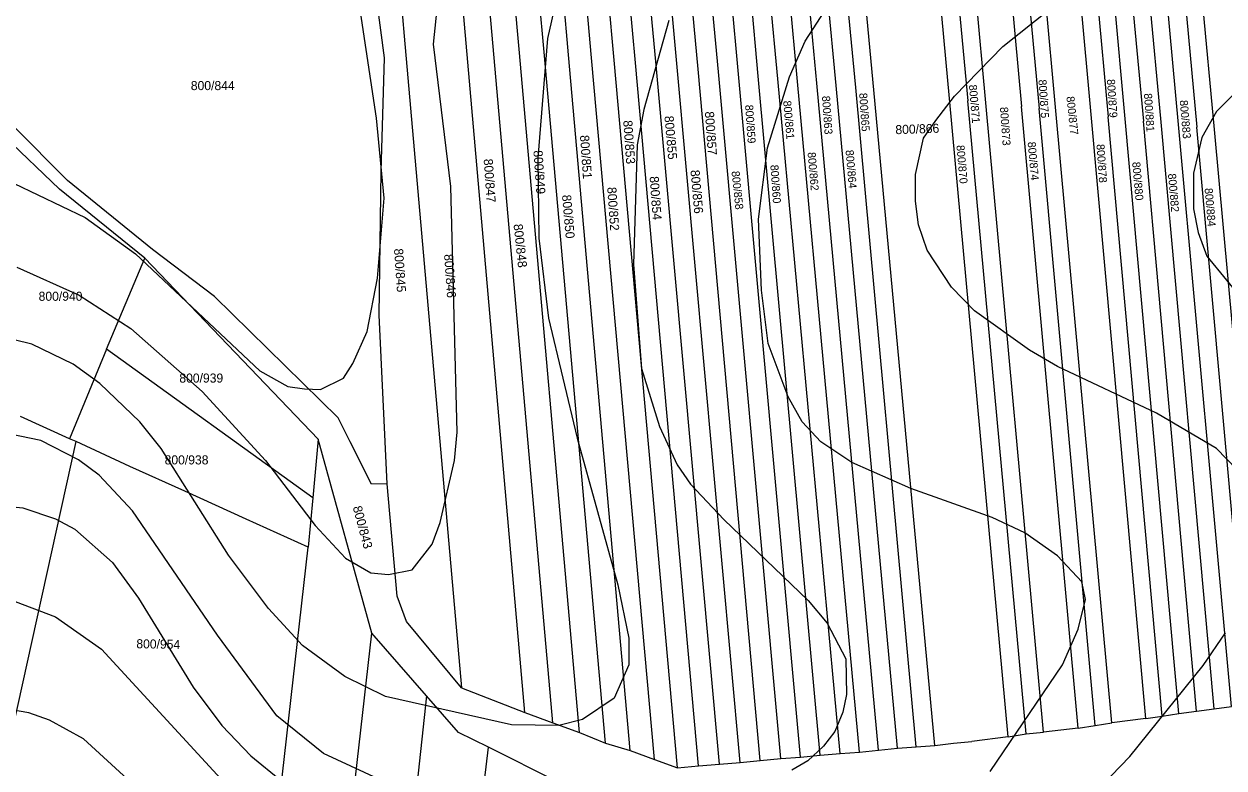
# Model space of a CAD drawing. Extents: x -555860 to -552701, y -1187050 to -1182291.
# Drawn here: x -554672.6 to -554447.8, y -1185774.2 to -1185634.9 of the extents above; entities that cross this region are included whole.
import ezdxf

# ---------------------------------------------------------------- set-up
doc = ezdxf.new("R2010")
doc.units = 0
for name, color, linetype in [('LEG_2b', 7, 'Continuous'), ('Level 40', 7, 'Continuous'), ('Level 41', 7, 'Continuous'), ('navrh_BV', 7, 'Continuous')]:
    doc.layers.add(name, color=color, linetype=linetype)

msp = doc.modelspace()

# ---------------------------------------------------------------- linework, layer by layer
at = {"layer": 'Level 40'}
for points in [[(-554443.49, -1185720.22), (-554449.17, -1185714.39), (-554460.41, -1185707.74), (-554478.98, -1185699), (-554484.25, -1185695.95), (-554494.51, -1185688.6), (-554498.81, -1185684.16), (-554503.39, -1185677.23), (-554505.01, -1185672.52), (-554505.61, -1185668.08), (-554505.61, -1185663.09), (-554504.08, -1185656.29), (-554501.79, -1185652.96), (-554498.26, -1185648.39), (-554489.24, -1185639.1), (-554473.58, -1185626.62), (-554465.4, -1185621.77), (-554456.52, -1185617.61), (-554425.74, -1185607.07)], [(-554674.49, -1185664.75), (-554661.18, -1185671.13), (-554651.75, -1185677.92), (-554628.46, -1185699.83), (-554623.19, -1185702.74), (-554620.06, -1185703.21), (-554617.09, -1185703.3), (-554612.79, -1185701.22), (-554610.99, -1185698.45), (-554608.35, -1185692.48), (-554606.41, -1185682.5), (-554605.16, -1185667.52), (-554606.55, -1185652.55), (-554609.6, -1185632.58), (-554609.05, -1185622.6), (-554608.76, -1185621.39)], [(-554728.71, -1185784), (-554716.23, -1185765.14), (-554708.88, -1185755.85), (-554699.31, -1185747.25), (-554690.16, -1185743), (-554685.24, -1185741.9), (-554680.94, -1185741.79), (-554675.6, -1185742.54), (-554666.73, -1185745.87), (-554658.13, -1185751.97), (-554633.59, -1185778.59)], [(-554481.07, -1185788.3), (-554465.4, -1185772.07), (-554451.67, -1185755.02), (-554447.51, -1185748.92)]]:
    msp.add_lwpolyline(points, dxfattribs=at)
at = {"layer": 'Level 41'}
for points in [[(-554491.6, -1185774.85), (-554478.01, -1185754.88), (-554475.1, -1185748.22), (-554473.72, -1185742.68), (-554474.41, -1185739.35), (-554478.98, -1185734.5), (-554485.09, -1185730.2), (-554491.19, -1185727.29), (-554506.44, -1185721.88), (-554517.53, -1185717.03), (-554523.35, -1185713.14), (-554526.79, -1185709.39), (-554529.46, -1185704.68), (-554533.2, -1185694.7), (-554534.45, -1185684.72), (-554535, -1185671.41), (-554533.34, -1185658.1), (-554529.18, -1185644.78), (-554526.27, -1185638.13), (-554517.53, -1185624.54)], [(-554572.3, -1185627.59), (-554574.52, -1185637.58), (-554576.32, -1185660.04), (-554576.18, -1185675.01), (-554574.38, -1185689.99), (-554568.97, -1185712.45), (-554561.35, -1185739.9), (-554559.27, -1185749.89), (-554559.27, -1185754.88), (-554562.04, -1185761.12), (-554568, -1185765.14), (-554572.44, -1185766.25), (-554581.31, -1185766.11), (-554604.89, -1185760.84), (-554612.51, -1185757.1), (-554620.42, -1185751.27), (-554626.79, -1185744.34), (-554634.28, -1185734.36), (-554646.9, -1185714.39), (-554650.92, -1185709.4), (-554658.41, -1185702.19), (-554663.4, -1185698.58), (-554671.16, -1185694.84), (-554678.1, -1185693.18)], [(-554673.94, -1185680.42), (-554662.29, -1185685.69), (-554652.58, -1185691.93), (-554639.27, -1185703.72), (-554627.35, -1185716.61), (-554618.06, -1185728.81), (-554612.37, -1185734.91), (-554607.66, -1185737.69), (-554604.33, -1185737.96), (-554599.89, -1185737.13), (-554596.15, -1185732.28), (-554594.62, -1185728.26), (-554591.99, -1185716.61), (-554591.44, -1185711.34), (-554592.68, -1185665.31), (-554595.87, -1185638.68), (-554594.9, -1185628.98)], [(-554551.78, -1185634.25), (-554556.49, -1185650.89), (-554557.74, -1185657.54), (-554558.43, -1185679.94), (-554556.91, -1185699.42), (-554553.58, -1185710.23), (-554550.26, -1185717.44), (-554547.76, -1185721.05), (-554541.52, -1185727.7), (-554525.71, -1185742.82), (-554522.11, -1185747.11), (-554518.64, -1185753.77), (-554518.5, -1185760.43), (-554519.2, -1185763.75), (-554520.72, -1185767.36), (-554522.8, -1185770.13), (-554525.78, -1185772.89), (-554528.75, -1185774.62)], [(-554442.66, -1185644.78), (-554449.17, -1185651.3), (-554451.95, -1185656.16), (-554453.47, -1185662.81), (-554453.47, -1185669.47), (-554452.64, -1185673.9), (-554450.98, -1185678.34), (-554443.63, -1185687.35)], [(-554606.27, -1185776.23), (-554616.53, -1185771.52), (-554625.27, -1185764.45), (-554636.36, -1185749.33), (-554652.31, -1185726.04), (-554658.55, -1185719.38), (-554662.43, -1185716.47), (-554669.5, -1185712.86), (-554678.93, -1185710.93), (-554685.03, -1185710.65), (-554689.8, -1185711.26), (-554694.18, -1185712.17), (-554700.28, -1185714.11), (-554709.43, -1185718.69), (-554718.58, -1185725.21), (-554727.74, -1185733.8), (-554740.77, -1185748.36), (-554750.61, -1185763.48), (-554753.39, -1185770.69), (-554755.33, -1185777.9)], [(-554743.4, -1185781.5), (-554739.66, -1185771.52), (-554737.86, -1185768.19), (-554720.53, -1185744.34), (-554715.26, -1185738.66), (-554706.1, -1185732), (-554700, -1185728.95), (-554690.85, -1185726.18), (-554685.34, -1185725.37), (-554678.65, -1185724.93), (-554672.83, -1185725.48), (-554666.73, -1185727.56), (-554663.12, -1185729.51), (-554656.05, -1185735.74), (-554651.2, -1185742.4), (-554640.94, -1185759.04), (-554635.53, -1185766.25), (-554630.12, -1185771.93), (-554624.3, -1185776.65)], [(-554636.78, -1185791.34), (-554661.46, -1185768.74), (-554667.84, -1185765.28), (-554671.72, -1185763.89), (-554681.15, -1185762.23), (-554688.91, -1185763.61), (-554692.79, -1185765), (-554698.62, -1185768.47), (-554705.69, -1185774.57)]]:
    msp.add_lwpolyline(points, dxfattribs=at)
at = {"layer": 'navrh_BV'}
for p, q in [((-554479.26, -1185651.13), (-554493.84, -1185493.19)), ((-554472.66, -1185651.83), (-554487.42, -1185492.83)), ((-554496.85, -1185495.48), (-554482.4, -1185650.72)), ((-554484.13, -1185494.41), (-554469.47, -1185652.28)), ((-554499.87, -1185497.57), (-554485.69, -1185650.34)), ((-554466.28, -1185652.63), (-554480.73, -1185496)), ((-554477.29, -1185497.64), (-554462.89, -1185653.06)), ((-554459.55, -1185653.28), (-554473.93, -1185499.36)), ((-554492.41, -1185649.63), (-554506.1, -1185502.06)), ((-554456.28, -1185653.73), (-554470.39, -1185500.93)), ((-554509.22, -1185504.41), (-554495.78, -1185649.25)), ((-554466.95, -1185502.56), (-554452.87, -1185654.2)), ((-554449.57, -1185654.65), (-554463.38, -1185504.16)), ((-554499.22, -1185648.85), (-554512.37, -1185506.7)), ((-554513.39, -1185647.19), (-554525.52, -1185516.17)), ((-554516.79, -1185646.8), (-554528.68, -1185518.7)), ((-554520.46, -1185646.38), (-554532.04, -1185521.07)), ((-554524.06, -1185645.97), (-554535.35, -1185523.66)), ((-554527.69, -1185645.66), (-554538.7, -1185526.27)), ((-554531.39, -1185645.17), (-554542.1, -1185528.83)), ((-554535.04, -1185644.67), (-554545.49, -1185531.49)), ((-554538.73, -1185644.3), (-554548.89, -1185534.05)), ((-554542.52, -1185643.87), (-554552.35, -1185536.75)), ((-554546.28, -1185643.37), (-554555.91, -1185539.47)), ((-554550.23, -1185642.97), (-554559.38, -1185542.24)), ((-554554.19, -1185642.57), (-554563.07, -1185544.95)), ((-554558.06, -1185642.13), (-554566.65, -1185548.54)), ((-554562.02, -1185641.65), (-554570.26, -1185552.05)), ((-554566.27, -1185641.2), (-554573.97, -1185555.64)), ((-554570.59, -1185640.67), (-554577.92, -1185559.47)), ((-554575.15, -1185640.19), (-554582.01, -1185563.46)), ((-554579.85, -1185639.62), (-554586.15, -1185567.58)), ((-554584.7, -1185639.07), (-554590.46, -1185573.01)), ((-554589.79, -1185638.49), (-554595.1, -1185578.69)), ((-554605.46, -1185591.33), (-554601.39, -1185637.17)), ((-554605.09, -1185641.2), (-554611.2, -1185593.98)), ((-554601.39, -1185637.17), (-554590.68, -1185759.21)), ((-554578.8, -1185763.81), (-554589.79, -1185638.49)), ((-554573.52, -1185765.78), (-554584.7, -1185639.07)), ((-554605.72, -1185662.52), (-554605.09, -1185641.2)), ((-554568.55, -1185767.58), (-554579.85, -1185639.62)), ((-554563.66, -1185769.54), (-554575.15, -1185640.19)), ((-554559.07, -1185770.9), (-554570.59, -1185640.67)), ((-554554.51, -1185772.62), (-554566.27, -1185641.2)), ((-554550.19, -1185774.18), (-554562.02, -1185641.65)), ((-554546.24, -1185773.82), (-554558.06, -1185642.13)), ((-554542.31, -1185773.46), (-554554.19, -1185642.57)), ((-554538.41, -1185773.16), (-554550.23, -1185642.97)), ((-554534.68, -1185772.8), (-554546.28, -1185643.37)), ((-554530.83, -1185772.42), (-554542.52, -1185643.87)), ((-554527.13, -1185772.19), (-554538.73, -1185644.3)), ((-554523.44, -1185771.83), (-554535.04, -1185644.67)), ((-554519.67, -1185771.48), (-554531.39, -1185645.17)), ((-554516.08, -1185771.26), (-554527.69, -1185645.66)), ((-554512.51, -1185770.89), (-554524.06, -1185645.97)), ((-554508.98, -1185770.52), (-554520.46, -1185646.38)), ((-554505.43, -1185770.24), (-554516.79, -1185646.8)), ((-554501.96, -1185769.97), (-554513.39, -1185647.19)), ((-554488.22, -1185768.35), (-554499.22, -1185648.85)), ((-554484.87, -1185767.81), (-554495.78, -1185649.25)), ((-554481.57, -1185767.48), (-554492.41, -1185649.63)), ((-554475.12, -1185766.75), (-554485.69, -1185650.34)), ((-554471.94, -1185766.25), (-554482.4, -1185650.72)), ((-554468.78, -1185765.77), (-554479.26, -1185651.13)), ((-554462.44, -1185764.94), (-554472.66, -1185651.83)), ((-554459.35, -1185764.53), (-554469.47, -1185652.28)), ((-554456.22, -1185764.01), (-554466.28, -1185652.63)), ((-554664.5, -1185664.17), (-554674.57, -1185654.05)), ((-554452.91, -1185763.59), (-554462.89, -1185653.06)), ((-554449.65, -1185763.12), (-554459.55, -1185653.28)), ((-554446.37, -1185762.71), (-554456.28, -1185653.73)), ((-554443.07, -1185762.25), (-554452.87, -1185654.2)), ((-554439.78, -1185761.81), (-554449.57, -1185654.65)), ((-554665.99, -1185665.8), (-554676.3, -1185655.95)), ((-554648.52, -1185677.1), (-554664.5, -1185664.17)), ((-554606.05, -1185689.44), (-554605.72, -1185662.52)), ((-554649.99, -1185678.71), (-554665.99, -1185665.8)), ((-554636.95, -1185685.89), (-554648.52, -1185677.1)), ((-554657.17, -1185695.75), (-554649.99, -1185678.71)), ((-554617.49, -1185712.62), (-554649.99, -1185678.71)), ((-554613.78, -1185708.62), (-554636.95, -1185685.89)), ((-554604.58, -1185721.02), (-554606.05, -1185689.44)), ((-554657.17, -1185695.75), (-554664.1, -1185712.54)), ((-554618.49, -1185723.64), (-554657.17, -1185695.75)), ((-554664.1, -1185712.54), (-554673.27, -1185708.38)), ((-554611.49, -1185713.14), (-554613.78, -1185708.62)), ((-554676.54, -1185775.03), (-554662.87, -1185713.06)), ((-554662.87, -1185713.06), (-554664.1, -1185712.54)), ((-554652.78, -1185717.77), (-554662.87, -1185713.06)), ((-554617.49, -1185712.62), (-554618.49, -1185723.64)), ((-554607.47, -1185748.95), (-554617.49, -1185712.62)), ((-554607.49, -1185721.04), (-554611.49, -1185713.14)), ((-554642.52, -1185722.37), (-554652.78, -1185717.77)), ((-554630.97, -1185727.63), (-554642.52, -1185722.37)), ((-554604.58, -1185721.02), (-554607.49, -1185721.04)), ((-554602.68, -1185742.01), (-554604.58, -1185721.02)), ((-554618.49, -1185723.64), (-554619.39, -1185732.85)), ((-554619.39, -1185732.85), (-554630.97, -1185727.63)), ((-554626.39, -1185794.48), (-554619.39, -1185732.85)), ((-554600.93, -1185746.8), (-554602.68, -1185742.01)), ((-554590.68, -1185759.21), (-554600.93, -1185746.8)), ((-554616.84, -1185831.54), (-554607.47, -1185748.95)), ((-554597.21, -1185760.72), (-554607.47, -1185748.95)), ((-554597.21, -1185760.72), (-554605.08, -1185833.04)), ((-554591.21, -1185767.55), (-554597.21, -1185760.72)), ((-554590.68, -1185759.21), (-554578.8, -1185763.81)), ((-554452.91, -1185763.59), (-554449.65, -1185763.12)), ((-554449.65, -1185763.12), (-554446.37, -1185762.71)), ((-554578.8, -1185763.81), (-554573.52, -1185765.78)), ((-554462.44, -1185764.94), (-554468.78, -1185765.77)), ((-554462.44, -1185764.94), (-554459.35, -1185764.53)), ((-554459.35, -1185764.53), (-554456.22, -1185764.01)), ((-554456.22, -1185764.01), (-554452.91, -1185763.59)), ((-554585.58, -1185770.33), (-554591.21, -1185767.55)), ((-554573.52, -1185765.78), (-554568.55, -1185767.58)), ((-554568.55, -1185767.58), (-554563.66, -1185769.54)), ((-554484.87, -1185767.81), (-554481.57, -1185767.48)), ((-554475.12, -1185766.75), (-554481.57, -1185767.48)), ((-554475.12, -1185766.75), (-554471.94, -1185766.25)), ((-554471.94, -1185766.25), (-554468.78, -1185765.77)), ((-554563.66, -1185769.54), (-554559.07, -1185770.9)), ((-554501.96, -1185769.97), (-554498.49, -1185769.56)), ((-554498.49, -1185769.56), (-554495.02, -1185769.22)), ((-554488.22, -1185768.35), (-554495.02, -1185769.22)), ((-554488.22, -1185768.35), (-554484.87, -1185767.81)), ((-554593.28, -1185834.57), (-554585.58, -1185770.33)), ((-554572.68, -1185776.8), (-554585.58, -1185770.33)), ((-554559.07, -1185770.9), (-554554.51, -1185772.62)), ((-554527.13, -1185772.19), (-554523.44, -1185771.83)), ((-554523.44, -1185771.83), (-554519.67, -1185771.48)), ((-554519.67, -1185771.48), (-554516.08, -1185771.26)), ((-554516.08, -1185771.26), (-554512.51, -1185770.89)), ((-554512.51, -1185770.89), (-554508.98, -1185770.52)), ((-554508.98, -1185770.52), (-554505.43, -1185770.24)), ((-554505.43, -1185770.24), (-554501.96, -1185769.97)), ((-554554.51, -1185772.62), (-554550.19, -1185774.18)), ((-554550.19, -1185774.18), (-554546.24, -1185773.82)), ((-554546.24, -1185773.82), (-554542.31, -1185773.46)), ((-554542.31, -1185773.46), (-554538.41, -1185773.16)), ((-554538.41, -1185773.16), (-554534.68, -1185772.8)), ((-554534.68, -1185772.8), (-554530.83, -1185772.42)), ((-554530.83, -1185772.42), (-554527.13, -1185772.19))]:
    msp.add_line(p, q, dxfattribs=at)

# ---------------------------------------------------------------- texts
at = {"layer": 'LEG_2b'}
for s, p in [('800/844', (-554641.37, -1185647.27)), ('800/940', (-554669.89, -1185686.72)), ('800/939', (-554643.52, -1185702.04)), ('800/938', (-554646.28, -1185717.36))]:
    msp.add_text(s, height=1.7, dxfattribs=at).set_placement(p)
for s, height, rotation, p in [('800/875', 1.5, 274, (-554482.55, -1185645.34)), ('800/879', 1.5, 274, (-554469.72, -1185645.26)), ('800/863', 1.5, 274, (-554523.11, -1185648.39)), ('800/865', 1.5, 274, (-554516.14, -1185647.84)), ('800/871', 1.5, 275, (-554495.59, -1185646.31)), ('800/877', 1.5, 276, (-554477.31, -1185648.51)), ('800/881', 1.5, 274, (-554462.78, -1185647.91)), ('800/859', 1.5, 274, (-554537.51, -1185650.06)), ('800/861', 1.5, 275, (-554530.38, -1185649.3)), ('800/873', 1.5, 274, (-554489.75, -1185650.47)), ('800/883', 1.5, 275, (-554456.08, -1185649.2)), ('800/853', 1.7, 274, (-554560.35, -1185652.97)), ('800/855', 1.7, 275, (-554552.63, -1185652.15)), ('800/857', 1.7, 274, (-554545.05, -1185651.31)), ('800/866', 1.7, 2, (-554509.32, -1185655.53)), ('800/851', 1.7, 274, (-554568.45, -1185655.75)), ('800/874', 1.5, 275, (-554484.57, -1185657)), ('800/878', 1.5, 274, (-554471.68, -1185657.43)), ('800/849', 1.7, 274, (-554577.18, -1185658.6)), ('800/862', 1.5, 275, (-554525.81, -1185658.94)), ('800/864', 1.5, 275, (-554518.69, -1185658.53)), ('800/870', 1.5, 275, (-554497.92, -1185657.62)), ('800/847', 1.7, 274, (-554586.5, -1185660.18)), ('800/860', 1.5, 274, (-554532.78, -1185661.3)), ('800/880', 1.5, 275, (-554464.98, -1185660.76)), ('800/854', 1.7, 274, (-554555.4, -1185663.45)), ('800/856', 1.7, 275, (-554547.75, -1185662.28)), ('800/858', 1.5, 276, (-554540.06, -1185662.49)), ('800/882', 1.5, 275, (-554458.28, -1185662.95)), ('800/852', 1.7, 274, (-554563.35, -1185665.47)), ('800/884', 1.5, 275, (-554451.42, -1185665.67)), ('800/850', 1.7, 275, (-554571.82, -1185666.93)), ('800/848', 1.7, 276, (-554580.9, -1185672.41)), ('800/845', 1.7, 274, (-554603.3, -1185676.98)), ('800/846', 1.7, 274, (-554593.92, -1185678.03)), ('800/843', 1.7, 285, (-554611.04, -1185725.37)), ('800/954', 1.7, 359, (-554651.59, -1185751.78))]:
    msp.add_text(s, height=height, rotation=rotation, dxfattribs=at).set_placement(p)

doc.saveas('drawing.dxf')
